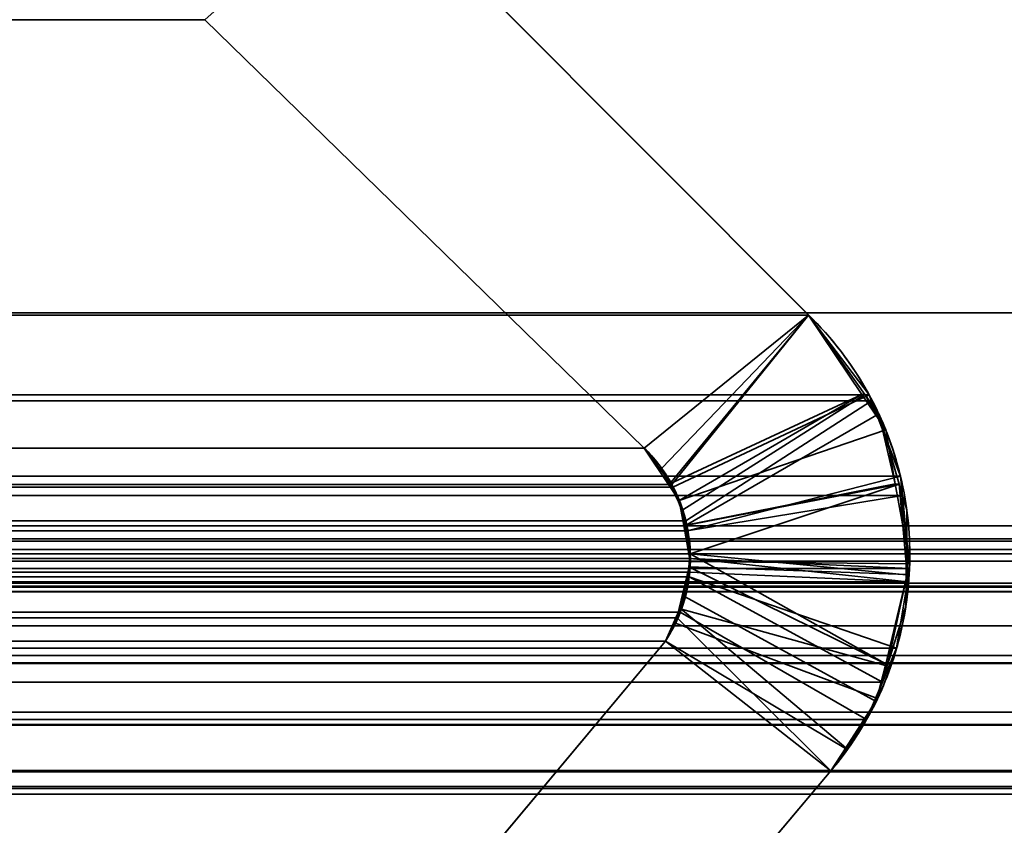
# Model space of a CAD drawing. Header units: millimetres. Extents: x -603 to 3703, y -115 to 193.
# Tile 567 of 656: x 3497.2 to 3500, y 1.19 to 3.48. Entities that reach past the tile are written whole.
import ezdxf

# ---------------------------------------------------------------- set-up
doc = ezdxf.new("R2010")
doc.units = ezdxf.units.MM
doc.layers.add('151', color=7, linetype='Continuous', true_color=0xffffff)

# ---------------------------------------------------------------- blocks, each defined once
blk = doc.blocks.new('UG_SURFACE_003')
at = {"layer": '151', "color": 252, "linetype": 'Continuous', "lineweight": 35}
for points in [[(3703.0001, -18, 2212.25), (3703.0001, 174.4, 2212.25), (2296.9999, 174.4, 2212.25), (2296.9999, -18, 2212.25)], [(2447, -18, 2062.2499), (2447, 174.4, 2062.2499), (3553, 174.4, 2062.2499), (3553, -18, 2062.2499)]]:
    blk.add_3dface(points, dxfattribs=at)
blk = doc.blocks.new('UG_SURFACE_163')
at = {"layer": '151', "color": 7, "linetype": 'Continuous', "lineweight": 35}
for points in [[(3512.1751, 2.6459, 2019.4249), (3512.1284, 5.9608, 2019.3784), (2487.8716, 5.9608, 2019.3784), (2487.8249, 2.6459, 2019.4249)], [(2488.795, 2.0412, 2018.4548), (2488.8775, 4.9715, 2018.3723), (3511.1225, 4.9715, 2018.3723), (3511.205, 2.0412, 2018.4548)], [(2501.8063, 3.8936, 2005.4436), (2500.5558, 2.6395, 2006.6943), (3499.4442, 2.6395, 2006.6943), (3498.1937, 3.8936, 2005.4436)], [(3498.9769, 2.2621, 2006.227), (3497.7288, 3.4787, 2004.9789), (3498.1937, 3.8936, 2005.4436), (3499.4442, 2.6395, 2006.6943)], [(3497.7288, 3.4787, 2004.9789), (3498.9769, 2.2621, 2006.227), (2501.0231, 2.2621, 2006.227), (2502.2712, 3.4787, 2004.9789)], [(3512.1696, 1.0733, 2019.4194), (2487.8249, 2.6459, 2019.4249), (2487.7391, 0.3112, 2019.511)], [(3512.1696, 1.0733, 2019.4194), (3512.1751, 2.6459, 2019.4249), (2487.8249, 2.6459, 2019.4249)], [(3499.6159, 2.4134, 2006.866), (3499.4442, 2.6395, 2006.6943), (2500.5558, 2.6395, 2006.6943), (2500.3841, 2.4134, 2006.866)], [(3499.4442, 2.6395, 2006.6943), (3499.0554, 2.1585, 2006.3055), (3498.9769, 2.2621, 2006.227)], [(3499.0585, 2.1509, 2006.3083), (3499.0554, 2.1585, 2006.3055), (3499.4442, 2.6395, 2006.6943), (3499.6159, 2.4134, 2006.866)], [(2500.3841, 2.4134, 2006.866), (2500.3777, 2.3963, 2006.8724), (3499.6223, 2.3963, 2006.8724)], [(2500.3841, 2.4134, 2006.866), (3499.6223, 2.3963, 2006.8724), (3499.6159, 2.4134, 2006.866)], [(3499.6159, 2.4134, 2006.866), (3499.6223, 2.3963, 2006.8724), (3499.0954, 2.0554, 2006.3455), (3499.0585, 2.1509, 2006.3083)], [(3499.7051, 2.1819, 2006.9549), (3499.6223, 2.3963, 2006.8724), (2500.3777, 2.3963, 2006.8724), (2500.2949, 2.1819, 2006.9549)], [(3499.0988, 2.027, 2006.3488), (3499.0954, 2.0554, 2006.3455), (3499.6223, 2.3963, 2006.8724), (3499.7051, 2.1819, 2006.9549)], [(3499.0554, 2.1585, 2006.3055), (2500.9937, 2.2307, 2006.2561), (2501.0231, 2.2621, 2006.227)], [(2501.0231, 2.2621, 2006.227), (3498.9769, 2.2621, 2006.227), (3499.0554, 2.1585, 2006.3055)], [(3499.0585, 2.1509, 2006.3083), (2500.9429, 2.1484, 2006.3069), (2500.9937, 2.2307, 2006.2561)], [(3499.0554, 2.1585, 2006.3055), (3499.0585, 2.1509, 2006.3083), (2500.9937, 2.2307, 2006.2561)], [(2500.2897, 2.1271, 2006.9604), (3499.7103, 2.1271, 2006.9604), (3499.7051, 2.1819, 2006.9549)], [(2500.2949, 2.1819, 2006.9549), (2500.2897, 2.1271, 2006.9604), (3499.7051, 2.1819, 2006.9549)], [(3499.7051, 2.1819, 2006.9549), (3499.7103, 2.1271, 2006.9604), (3499.0988, 2.027, 2006.3488)], [(3499.7308, 1.9194, 2006.9807), (2500.2897, 2.1271, 2006.9604), (2500.2692, 1.9194, 2006.9807)], [(3499.7308, 1.9194, 2006.9807), (3499.7103, 2.1271, 2006.9604), (2500.2897, 2.1271, 2006.9604)], [(3499.0954, 2.0554, 2006.3455), (2500.927, 2.1222, 2006.3231), (2500.9429, 2.1484, 2006.3069)], [(2500.9429, 2.1484, 2006.3069), (3499.0585, 2.1509, 2006.3083), (3499.0954, 2.0554, 2006.3455)], [(3499.7103, 2.1271, 2006.9604), (3499.7308, 1.9194, 2006.9807), (3499.1083, 1.9483, 2006.3581), (3499.0988, 2.027, 2006.3488)], [(3499.0988, 2.027, 2006.3488), (2500.8988, 2.0275, 2006.3512), (2500.927, 2.1222, 2006.3231)], [(3499.0954, 2.0554, 2006.3455), (3499.0988, 2.027, 2006.3488), (2500.927, 2.1222, 2006.3231)], [(2488.795, 2.0412, 2018.4548), (3511.205, 2.0412, 2018.4548), (3511.1883, 1.8784, 2018.4383), (2488.8117, 1.8784, 2018.4383)], [(2500.8924, 1.975, 2006.3577), (2500.8984, 2.026, 2006.3517), (3499.1057, 1.9097, 2006.3558)], [(3499.1083, 1.9483, 2006.3581), (2500.8984, 2.026, 2006.3517), (2500.8988, 2.0275, 2006.3512)], [(3499.1083, 1.9483, 2006.3581), (3499.1057, 1.9097, 2006.3558), (2500.8984, 2.026, 2006.3517)], [(2500.8988, 2.0275, 2006.3512), (3499.0988, 2.027, 2006.3488), (3499.1083, 1.9483, 2006.3581)], [(2491.6265, 1.997, 2015.6233), (2489.7101, 1.295, 2017.5397), (3510.2899, 1.295, 2017.5397), (3508.3735, 1.997, 2015.6233)], [(2491.6265, 1.997, 2015.6233), (3508.3735, 1.997, 2015.6233), (3508.2934, 2.0043, 2015.5432)], [(2491.709, 1.9934, 2015.5411), (2491.6265, 1.997, 2015.6233), (3508.2934, 2.0043, 2015.5432)], [(3508.2934, 2.0043, 2015.5432), (3508.291, 2.0038, 2015.5411), (2491.709, 1.9934, 2015.5411)], [(2491.8151, 1.9887, 2015.435), (2491.709, 1.9934, 2015.5411), (3508.291, 2.0038, 2015.5411)], [(2491.8151, 1.9887, 2015.435), (3508.291, 2.0038, 2015.5411), (3508.1668, 1.974, 2015.4166)], [(3508.1668, 1.974, 2015.4166), (2491.8339, 1.982, 2015.4161), (2491.8151, 1.9887, 2015.435)], [(2491.8661, 1.9704, 2015.3837), (2491.8339, 1.982, 2015.4161), (3508.1668, 1.974, 2015.4166)], [(2491.8661, 1.9704, 2015.3837), (3508.1668, 1.974, 2015.4166), (3508.1148, 1.9616, 2015.3649)], [(3508.1148, 1.9616, 2015.3649), (2491.9114, 1.9378, 2015.3384), (2491.8661, 1.9704, 2015.3837)], [(3508.1148, 1.9616, 2015.3649), (3508.0876, 1.941, 2015.3377), (2491.9114, 1.9378, 2015.3384)], [(3499.1057, 1.9097, 2006.3558), (2500.8967, 1.9101, 2006.3534), (2500.8924, 1.975, 2006.3577)], [(2492.0065, 1.8695, 2015.2435), (2491.9114, 1.9378, 2015.3384), (3508.0876, 1.941, 2015.3377)], [(2492.0065, 1.8695, 2015.2435), (3508.0876, 1.941, 2015.3377), (3507.9935, 1.8695, 2015.2435)], [(3499.1057, 1.9097, 2006.3558), (3499.1083, 1.9483, 2006.3581), (3499.7246, 1.8818, 2006.9747)], [(3499.1083, 1.9483, 2006.3581), (3499.7308, 1.9194, 2006.9807), (3499.7246, 1.8818, 2006.9747)], [(2500.2692, 1.9194, 2006.9807), (2500.2754, 1.8818, 2006.9747), (3499.7246, 1.8818, 2006.9747), (3499.7308, 1.9194, 2006.9807)], [(2500.8967, 1.9101, 2006.3534), (3499.1057, 1.9097, 2006.3558), (3499.1047, 1.8959, 2006.3548)], [(2500.8993, 1.8701, 2006.3508), (2500.8967, 1.9101, 2006.3534), (3499.1047, 1.8959, 2006.3548)], [(3499.7246, 1.8818, 2006.9747), (3499.6939, 1.6931, 2006.9439), (3499.1047, 1.8959, 2006.3548), (3499.1057, 1.9097, 2006.3558)], [(2488.8117, 1.8784, 2018.4383), (3511.1883, 1.8784, 2018.4383), (3511.1794, 1.8545, 2018.4293)], [(3511.1794, 1.8545, 2018.4293), (2488.8186, 1.8526, 2018.4314), (2488.8117, 1.8784, 2018.4383)], [(3499.6939, 1.6931, 2006.9439), (2500.2754, 1.8818, 2006.9747), (2500.3061, 1.6931, 2006.9439)], [(3499.6939, 1.6931, 2006.9439), (3499.7246, 1.8818, 2006.9747), (2500.2754, 1.8818, 2006.9747)], [(3499.1047, 1.8959, 2006.3548), (2500.9141, 1.8134, 2006.336), (2500.8993, 1.8701, 2006.3508)], [(2500.9141, 1.8134, 2006.336), (3499.1047, 1.8959, 2006.3548), (3499.0795, 1.7957, 2006.3295)], [(3499.6536, 1.5971, 2006.9034), (3499.6088, 1.4909, 2006.8588), (3499.0795, 1.7957, 2006.3295), (3499.1047, 1.8959, 2006.3548)], [(3499.1047, 1.8959, 2006.3548), (3499.6939, 1.6931, 2006.9439), (3499.6536, 1.5971, 2006.9034)], [(2488.8308, 1.8061, 2018.4193), (2488.8186, 1.8526, 2018.4314), (3511.1794, 1.8545, 2018.4293)], [(2488.8308, 1.8061, 2018.4193), (3511.1794, 1.8545, 2018.4293), (3511.1115, 1.6712, 2018.3613)], [(3507.9935, 1.8695, 2015.2435), (2492.0084, 1.8664, 2015.2414), (2492.0065, 1.8695, 2015.2435)], [(3507.9935, 1.8695, 2015.2435), (3507.9916, 1.8664, 2015.2414), (2492.0084, 1.8664, 2015.2414)], [(2492.0084, 1.8664, 2015.2414), (3507.9916, 1.8664, 2015.2414), (3507.9215, 1.7573, 2015.1713), (2492.0785, 1.7573, 2015.1713)], [(2488.8308, 1.8061, 2018.4193), (3511.1115, 1.6712, 2018.3613), (3511.0958, 1.6501, 2018.3458)], [(3511.0958, 1.6501, 2018.3458), (2488.905, 1.6499, 2018.3451), (2488.8308, 1.8061, 2018.4193)], [(2500.9141, 1.8134, 2006.336), (3499.0795, 1.7957, 2006.3295), (3499.0711, 1.7794, 2006.3212)], [(3499.0711, 1.7794, 2006.3212), (2500.9301, 1.7806, 2006.32), (2500.9141, 1.8134, 2006.336)], [(3499.0711, 1.7794, 2006.3212), (3499.0795, 1.7957, 2006.3295), (3499.6088, 1.4909, 2006.8588), (3499.5072, 1.345, 2006.7573)], [(2500.9301, 1.7806, 2006.32), (3499.0711, 1.7794, 2006.3212), (3499.0373, 1.7131, 2006.2871)], [(3499.0373, 1.7131, 2006.2871), (2500.9627, 1.7131, 2006.2871), (2500.9301, 1.7806, 2006.32)], [(3499.5072, 1.345, 2006.7573), (3499.0373, 1.7131, 2006.2871), (3499.0711, 1.7794, 2006.3212)], [(2492.0785, 1.7573, 2015.1713), (3507.9215, 1.7573, 2015.1713), (3507.2753, 1.0745, 2014.5254), (2492.7247, 1.0745, 2014.5254)], [(3499.0373, 1.7131, 2006.2871), (3498.4851, 1.0529, 2005.7349), (2501.5149, 1.0529, 2005.7349), (2500.9627, 1.7131, 2006.2871)], [(3498.4851, 1.0529, 2005.7349), (3499.0373, 1.7131, 2006.2871), (3499.5072, 1.345, 2006.7573), (3498.569, 0.2303, 2005.8188)], [(2500.3061, 1.6931, 2006.9439), (2500.3464, 1.5971, 2006.9034), (3499.6536, 1.5971, 2006.9034), (3499.6939, 1.6931, 2006.9439)], [(2488.905, 1.6499, 2018.3451), (3511.0958, 1.6501, 2018.3458), (3510.993, 1.5104, 2018.2431)], [(2488.9185, 1.6214, 2018.3315), (2488.905, 1.6499, 2018.3451), (3510.993, 1.5104, 2018.2431)], [(2488.9185, 1.6214, 2018.3315), (3510.993, 1.5104, 2018.2431), (3510.9425, 1.4749, 2018.1925)], [(3510.9425, 1.4749, 2018.1925), (2489.0566, 1.4693, 2018.1932), (2488.9185, 1.6214, 2018.3315)], [(3499.6536, 1.5971, 2006.9034), (2500.3464, 1.5971, 2006.9034), (2500.3912, 1.4909, 2006.8588)], [(3499.6088, 1.4909, 2006.8588), (3499.6536, 1.5971, 2006.9034), (2500.3912, 1.4909, 2006.8588)], [(2500.3912, 1.4909, 2006.8588), (2500.4928, 1.345, 2006.7573), (3499.5072, 1.345, 2006.7573), (3499.6088, 1.4909, 2006.8588)], [(2489.079, 1.4448, 2018.1711), (2489.0566, 1.4693, 2018.1932), (3510.9425, 1.4749, 2018.1925)], [(2489.079, 1.4448, 2018.1711), (3510.9425, 1.4749, 2018.1925), (3510.7572, 1.3446, 2018.007)], [(2489.079, 1.4448, 2018.1711), (3510.7572, 1.3446, 2018.007), (3510.7486, 1.3429, 2017.9985)], [(3510.7486, 1.3429, 2017.9985), (2489.2542, 1.3555, 2017.9958), (2489.079, 1.4448, 2018.1711)], [(2489.3539, 1.3048, 2017.8962), (2489.2542, 1.3555, 2017.9958), (3510.7486, 1.3429, 2017.9985)], [(2489.4698, 1.3016, 2017.7801), (2489.3539, 1.3048, 2017.8962), (3510.7486, 1.3429, 2017.9985)], [(3510.7486, 1.3429, 2017.9985), (3510.5288, 1.3001, 2017.7789), (2489.4698, 1.3016, 2017.7801)], [(2500.4928, 1.345, 2006.7573), (2501.431, 0.2303, 2005.8188), (3498.569, 0.2303, 2005.8188), (3499.5072, 1.345, 2006.7573)], [(2489.4698, 1.3016, 2017.7801), (3510.5288, 1.3001, 2017.7789), (3510.4198, 1.2788, 2017.6699)], [(2489.7101, 1.295, 2017.5397), (2489.4698, 1.3016, 2017.7801), (3510.4198, 1.2788, 2017.6699)], [(3510.4198, 1.2788, 2017.6699), (3510.2899, 1.295, 2017.5397), (2489.7101, 1.295, 2017.5397)]]:
    blk.add_3dface(points, dxfattribs=at)
blk = doc.blocks.new('UG_SURFACE_164')
at = {"layer": '151', "color": 7, "linetype": 'Continuous', "lineweight": 35}
for points in [[(3498.1937, 3.8936, -7.75), (3499.4442, 2.6395, -7.75), (3498.9769, 2.2621, -7.75), (3497.7288, 3.4787, -7.75)], [(3499.4442, 2.6395, 2006.6943), (3498.1937, 3.8936, 2005.4436), (3497.7288, 3.4787, 2004.9789), (3498.9769, 2.2621, 2006.227)], [(3498.1937, 3.8936, 2005.4436), (3499.4442, 2.6395, 2006.6943), (3499.4442, 2.6395, -7.75), (3498.1937, 3.8936, -7.75)], [(3497.7288, 3.4787, -7.75), (3498.9769, 2.2621, -7.75), (3498.9769, 2.2621, 2006.227), (3497.7288, 3.4787, 2004.9789)], [(3499.0463, 2.1587, -7.75), (3498.9769, 2.2621, -7.75), (3499.4442, 2.6395, -7.75), (3499.5956, 2.4137, -7.75)], [(3498.9769, 2.2621, 2006.227), (3499.0268, 2.2044, 2006.2766), (3499.4442, 2.6395, 2006.6943)], [(3499.4442, 2.6395, 2006.6943), (3499.0268, 2.2044, 2006.2766), (3499.0494, 2.1596, 2006.2993)], [(3499.0494, 2.1596, 2006.2993), (3499.0866, 2.086, 2006.3367), (3499.604, 2.4145, 2006.8541), (3499.4442, 2.6395, 2006.6943)], [(3499.5956, 2.4137, -7.75), (3499.4442, 2.6395, -7.75), (3499.4442, 2.6395, 2006.6943)], [(3499.4442, 2.6395, 2006.6943), (3499.604, 2.4145, 2006.8541), (3499.5956, 2.4137, -7.75)], [(3499.5956, 2.4137, -7.75), (3499.0768, 2.1129, -7.75), (3499.0463, 2.1587, -7.75)], [(3499.5956, 2.4137, -7.75), (3499.6629, 2.3136, -7.75), (3499.0768, 2.1129, -7.75)], [(3499.6431, 2.3595, 2006.8929), (3499.604, 2.4145, 2006.8541), (3499.0866, 2.086, 2006.3367), (3499.0942, 2.0424, 2006.3441)], [(3499.6629, 2.3136, -7.75), (3499.5956, 2.4137, -7.75), (3499.604, 2.4145, 2006.8541)], [(3499.604, 2.4145, 2006.8541), (3499.6431, 2.3595, 2006.8929), (3499.6629, 2.3136, -7.75)], [(3499.0942, 2.0424, 2006.3441), (3499.7017, 2.1593, 2006.9516), (3499.6431, 2.3595, 2006.8929)], [(3499.6903, 2.1604, -7.75), (3499.6629, 2.3136, -7.75), (3499.6431, 2.3595, 2006.8929)], [(3499.6431, 2.3595, 2006.8929), (3499.7017, 2.1593, 2006.9516), (3499.6903, 2.1604, -7.75)], [(3499.0897, 2.0422, -7.75), (3499.0768, 2.1129, -7.75), (3499.6629, 2.3136, -7.75), (3499.6903, 2.1604, -7.75)], [(3499.0463, 2.1587, -7.75), (3499.0268, 2.2044, 2006.2766), (3498.9769, 2.2621, 2006.227)], [(3498.9769, 2.2621, 2006.227), (3498.9769, 2.2621, -7.75), (3499.0463, 2.1587, -7.75)], [(3499.0463, 2.1587, -7.75), (3499.0494, 2.1596, 2006.2993), (3499.0268, 2.2044, 2006.2766)], [(3499.0494, 2.1596, 2006.2993), (3499.0463, 2.1587, -7.75), (3499.0768, 2.1129, -7.75)], [(3499.0768, 2.1129, -7.75), (3499.0866, 2.086, 2006.3367), (3499.0494, 2.1596, 2006.2993)], [(3499.6903, 2.1604, -7.75), (3499.7313, 1.9331, -7.75), (3499.1081, 1.9401, -7.75), (3499.0897, 2.0422, -7.75)], [(3499.0942, 2.0424, 2006.3441), (3499.1081, 1.9615, 2006.3581), (3499.7017, 2.1593, 2006.9516)], [(3499.1081, 1.9615, 2006.3581), (3499.7211, 1.902, 2006.9711), (3499.7227, 2.0869, 2006.9728), (3499.7017, 2.1593, 2006.9516)], [(3499.7313, 1.9331, -7.75), (3499.6903, 2.1604, -7.75), (3499.7017, 2.1593, 2006.9516)], [(3499.7241, 1.9032, -7.75), (3499.7313, 1.9331, -7.75), (3499.7017, 2.1593, 2006.9516)], [(3499.7017, 2.1593, 2006.9516), (3499.7227, 2.0869, 2006.9728), (3499.7241, 1.9032, -7.75)], [(3499.0866, 2.086, 2006.3367), (3499.0768, 2.1129, -7.75), (3499.0897, 2.0422, -7.75)], [(3499.0897, 2.0422, -7.75), (3499.0942, 2.0424, 2006.3441), (3499.0866, 2.086, 2006.3367)], [(3499.7227, 2.0869, 2006.9728), (3499.7211, 1.902, 2006.9711), (3499.7241, 1.9032, -7.75)], [(3499.0942, 2.0424, 2006.3441), (3499.0897, 2.0422, -7.75), (3499.1081, 1.9401, -7.75)], [(3499.1081, 1.9401, -7.75), (3499.1081, 1.9615, 2006.3581), (3499.0942, 2.0424, 2006.3441)], [(3499.1081, 1.9401, -7.75), (3499.1038, 1.9247, 2006.3539), (3499.1081, 1.9615, 2006.3581)], [(3499.6681, 1.6459, 2006.9182), (3499.1081, 1.9615, 2006.3581), (3499.1038, 1.9247, 2006.3539)], [(3499.6681, 1.6459, 2006.9182), (3499.7203, 1.8123, 2006.9704), (3499.7211, 1.902, 2006.9711), (3499.1081, 1.9615, 2006.3581)], [(3499.1081, 1.9401, -7.75), (3499.1045, 1.9246, -7.75), (3499.1038, 1.9247, 2006.3539)], [(3499.1045, 1.9246, -7.75), (3499.1081, 1.9401, -7.75), (3499.7313, 1.9331, -7.75), (3499.7241, 1.9032, -7.75)], [(3499.1045, 1.9246, -7.75), (3499.0761, 1.8059, -7.75), (3499.0792, 1.8073, 2006.3293)], [(3499.0761, 1.8059, -7.75), (3499.1045, 1.9246, -7.75), (3499.7241, 1.9032, -7.75), (3499.6622, 1.644, -7.75)], [(3499.0792, 1.8073, 2006.3293), (3499.0938, 1.8397, 2006.3438), (3499.1045, 1.9246, -7.75)], [(3499.0938, 1.8397, 2006.3438), (3499.1038, 1.9247, 2006.3539), (3499.1045, 1.9246, -7.75)], [(3499.1038, 1.9247, 2006.3539), (3499.0938, 1.8397, 2006.3438), (3499.6357, 1.542, 2006.8858), (3499.6681, 1.6459, 2006.9182)], [(3499.6681, 1.6459, 2006.9182), (3499.6622, 1.644, -7.75), (3499.7241, 1.9032, -7.75)], [(3499.7241, 1.9032, -7.75), (3499.7203, 1.8123, 2006.9704), (3499.6681, 1.6459, 2006.9182)], [(3499.7241, 1.9032, -7.75), (3499.7211, 1.902, 2006.9711), (3499.7203, 1.8123, 2006.9704)], [(3499.5499, 1.4105, 2006.7999), (3499.6357, 1.542, 2006.8858), (3499.0938, 1.8397, 2006.3438), (3499.0792, 1.8073, 2006.3293)], [(3499.0373, 1.7131, 2006.2871), (3499.0792, 1.8073, 2006.3293), (3499.0661, 1.7643, -7.75)], [(3499.0792, 1.8073, 2006.3293), (3499.0373, 1.7131, 2006.2871), (3499.5072, 1.345, 2006.7573), (3499.5499, 1.4105, 2006.7999)], [(3499.0792, 1.8073, 2006.3293), (3499.0761, 1.8059, -7.75), (3499.0661, 1.7643, -7.75)], [(3499.6622, 1.644, -7.75), (3499.6397, 1.5504, -7.75), (3499.0661, 1.7643, -7.75), (3499.0761, 1.8059, -7.75)], [(3499.0661, 1.7643, -7.75), (3499.0373, 1.7131, -7.75), (3499.0373, 1.7131, 2006.2871)], [(3499.0373, 1.7131, -7.75), (3499.0661, 1.7643, -7.75), (3499.6397, 1.5504, -7.75), (3499.5484, 1.4088, -7.75)], [(3499.0373, 1.7131, -7.75), (3498.4851, 1.0529, -7.75), (3498.4851, 1.0529, 2005.7349), (3499.0373, 1.7131, 2006.2871)], [(3498.4851, 1.0529, -7.75), (3499.0373, 1.7131, -7.75), (3499.5072, 1.345, -7.75), (3498.569, 0.2303, -7.75)], [(3498.569, 0.2303, 2005.8188), (3499.5072, 1.345, 2006.7573), (3499.0373, 1.7131, 2006.2871), (3498.4851, 1.0529, 2005.7349)], [(3499.5484, 1.4088, -7.75), (3499.5072, 1.345, -7.75), (3499.0373, 1.7131, -7.75)], [(3499.6622, 1.644, -7.75), (3499.6681, 1.6459, 2006.9182), (3499.6357, 1.542, 2006.8858)], [(3499.6357, 1.542, 2006.8858), (3499.6397, 1.5504, -7.75), (3499.6622, 1.644, -7.75)], [(3499.5499, 1.4105, 2006.7999), (3499.5484, 1.4088, -7.75), (3499.6397, 1.5504, -7.75)], [(3499.6397, 1.5504, -7.75), (3499.6357, 1.542, 2006.8858), (3499.5499, 1.4105, 2006.7999)], [(3499.5484, 1.4088, -7.75), (3499.5499, 1.4105, 2006.7999), (3499.5072, 1.345, 2006.7573)], [(3499.5072, 1.345, 2006.7573), (3499.5072, 1.345, -7.75), (3499.5484, 1.4088, -7.75)], [(3499.5072, 1.345, 2006.7573), (3498.569, 0.2303, 2005.8188), (3498.569, 0.2303, -7.75), (3499.5072, 1.345, -7.75)]]:
    blk.add_3dface(points, dxfattribs=at)
blk = doc.blocks.new('UG_SURFACE_167')
at = {"layer": '151', "color": 252, "linetype": 'Continuous', "lineweight": 35}
for points in [[(2485.5001, -29.92, 2021.75), (3514.4999, -29.92, 2021.75), (3514.4999, 14.42, 2021.75), (2485.5001, 14.42, 2021.75)], [(2487, -29.92, 2020.2501), (2487, 14.42, 2020.2501), (3513, 14.42, 2020.2501), (3513, -29.92, 2020.2501)]]:
    blk.add_3dface(points, dxfattribs=at)

msp = doc.modelspace()

# ---------------------------------------------------------------- linework, layer by layer
at = {"layer": '151', "color": 252, "linetype": 'Continuous', "lineweight": 35, "true_color": 0x939598}
for p, q in [((3498.1937, 3.8936, -7.75), (3499.4443, 2.6395, -7.75)), ((3499.4443, 2.6395, 2006.6943), (3498.1937, 3.8936, 2005.4437)), ((3499.4443, 2.6395, 2006.6943), (3498.1937, 3.8936, 2005.4437)), ((3498.977, 2.2621, 2006.227), (3497.7289, 3.4787, 2004.9789)), ((3498.977, 2.2621, 2006.227), (3497.7289, 3.4787, 2004.9789)), ((3497.7289, 3.4787, -7.75), (3498.977, 2.2621, -7.75)), ((3512.175, 2.6459, 2019.425), (2487.825, 2.6459, 2019.425)), ((2500.5557, 2.6395, 2006.6943), (3499.4443, 2.6395, 2006.6943)), ((3499.4443, 2.6395, 2006.6943), (3499.4443, 2.6395, -7.75)), ((3498.977, 2.2621, 2006.227), (2501.023, 2.2621, 2006.227)), ((3498.977, 2.2621, -7.75), (3498.977, 2.2621, 2006.227)), ((2488.7951, 2.0412, 2018.4549), (3511.2049, 2.0412, 2018.4549)), ((2491.6266, 1.997, 2015.6234), (3508.3734, 1.997, 2015.6234)), ((2488.8117, 1.8784, 2018.4383), (3511.1883, 1.8784, 2018.4383)), ((2492.0786, 1.7573, 2015.1714), (3507.9214, 1.7573, 2015.1714)), ((3499.0372, 1.7131, 2006.2872), (2500.9628, 1.7131, 2006.2872)), ((3499.0372, 1.7131, -7.75), (3498.485, 1.0529, -7.75)), ((3499.0372, 1.7131, 2006.2872), (3498.485, 1.0529, 2005.735)), ((3499.0372, 1.7131, 2006.2872), (3498.485, 1.0529, 2005.735)), ((3499.0372, 1.7131, -7.75), (3499.0372, 1.7131, 2006.2872)), ((2500.4927, 1.345, 2006.7573), (3499.5073, 1.345, 2006.7573)), ((3499.5073, 1.345, 2006.7573), (3498.5689, 0.2303, 2005.8189)), ((3499.5073, 1.345, -7.75), (3498.5689, 0.2303, -7.75)), ((3499.5073, 1.345, 2006.7573), (3498.5689, 0.2303, 2005.8189)), ((3499.5073, 1.345, 2006.7573), (3499.5073, 1.345, -7.75)), ((2489.7101, 1.295, 2017.5399), (3510.2899, 1.295, 2017.5399))]:
    msp.add_line(p, q, dxfattribs=at)
for points in [[(3499.4443, 2.6395, -7.75), (3499.8015, 2.2915, -7.75), (3499.8291, 1.7265, -7.75), (3499.5073, 1.345, -7.75)], [(3499.4443, 2.6395, 2006.6943), (3499.8015, 2.2915, 2007.0515), (3499.8291, 1.7265, 2007.0791), (3499.5073, 1.345, 2006.7573)], [(3499.0372, 1.7131, 2006.2872), (3499.1512, 1.8869, 2006.4012), (3499.1257, 2.117, 2006.3757), (3498.977, 2.2621, 2006.227)], [(3498.977, 2.2621, -7.75), (3499.1257, 2.117, -7.75), (3499.1512, 1.8869, -7.75), (3499.0372, 1.7131, -7.75)]]:
    msp.add_open_spline(points, degree=3, dxfattribs=at)
for points, knots in [([(3499.4443, 2.6395, 2006.6943), (3499.5087, 2.5767, 2006.7587), (3499.5682, 2.501, 2006.8182), (3499.6538, 2.3438, 2006.9038), (3499.6849, 2.2651, 2006.9349), (3499.7251, 2.0983, 2006.9751), (3499.7343, 2.0076, 2006.9843), (3499.7276, 1.8421, 2006.9776), (3499.7147, 1.7647, 2006.9647), (3499.6729, 1.6205, 2006.9229), (3499.6435, 1.5522, 2006.8935), (3499.5787, 1.4376, 2006.8287), (3499.5443, 1.3888, 2006.7943), (3499.5073, 1.345, 2006.7573)], [0, 0, 0, 0, 0.216801, 0.216801, 0.388943, 0.388943, 0.56272, 0.56272, 0.714161, 0.714161, 0.867331, 0.867331, 1, 1, 1, 1]), ([(3498.977, 2.2621, 2006.227), (3499.0065, 2.2334, 2006.2565), (3499.0337, 2.1986, 2006.2837), (3499.0641, 2.1427, 2006.3141), (3499.0719, 2.126, 2006.3219), (3499.0853, 2.0915, 2006.3353), (3499.0909, 2.0737, 2006.3409), (3499.1039, 2.0212, 2006.3539), (3499.1084, 1.9845, 2006.3584), (3499.1081, 1.9308, 2006.3581), (3499.107, 1.9132, 2006.357), (3499.1003, 1.861, 2006.3503), (3499.0915, 1.8269, 2006.3415), (3499.0681, 1.7658, 2006.3181), (3499.0536, 1.738, 2006.3036), (3499.0372, 1.7131, 2006.2872)], [0, 0, 0, 0, 0.238349, 0.238349, 0.331151, 0.331151, 0.421599, 0.421599, 0.592102, 0.592102, 0.673842, 0.673842, 0.840562, 0.840562, 1, 1, 1, 1])]:
    msp.add_open_spline(points, degree=3, knots=knots, dxfattribs=at)

# ---------------------------------------------------------------- block references
for name in ['UG_SURFACE_003', 'UG_SURFACE_167', 'UG_SURFACE_163', 'UG_SURFACE_164']:
    msp.add_blockref(name, (0, 0), dxfattribs=at)

doc.saveas('drawing.dxf')
